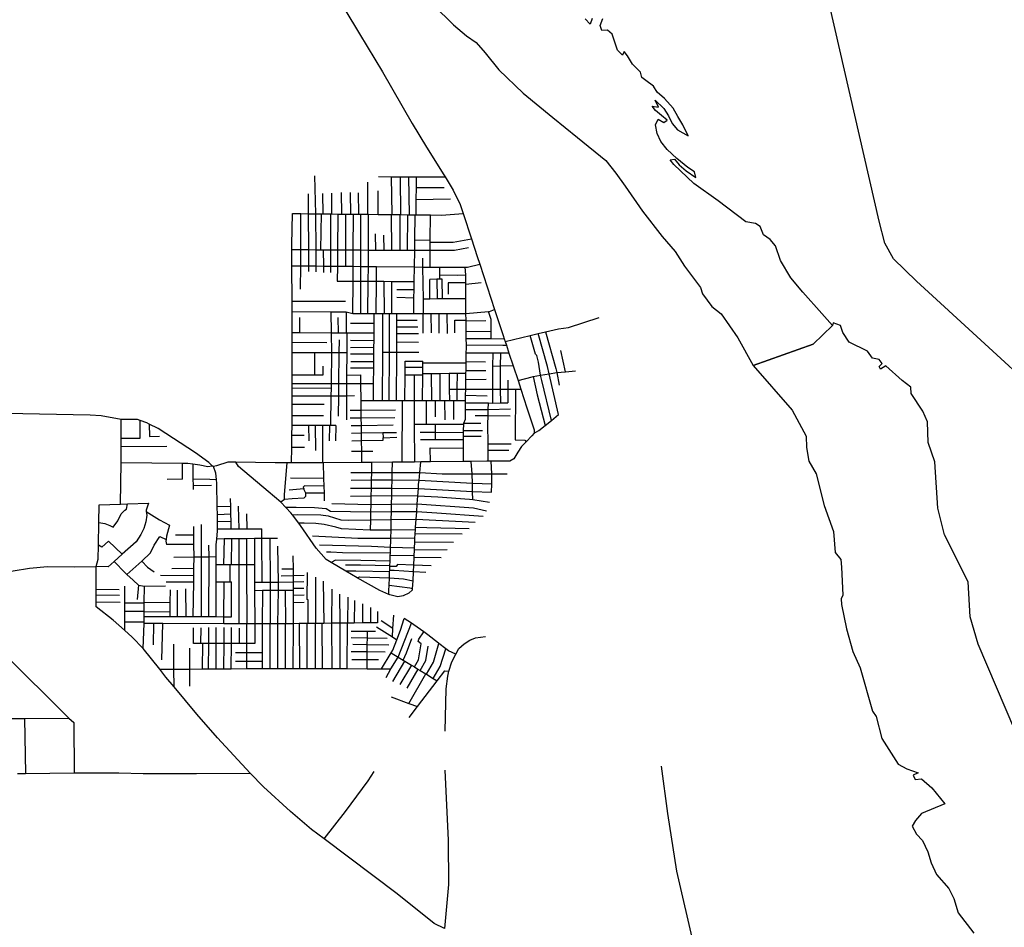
# Model space of a CAD drawing. Header units: millimetres. Extents: x 664923 to 767831, y 3118803 to 3207600.
# Tile 284 of 422: x 727552 to 730425, y 3154375 to 3157025. Entities that reach past the tile are written whole.
import ezdxf

# ---------------------------------------------------------------- set-up
doc = ezdxf.new("R2010")
doc.units = ezdxf.units.MM
for name, color, linetype in [('roads_2', 2, 'Continuous'), ('roads_3', 3, 'Continuous'), ('water', 7, 'Continuous')]:
    doc.layers.add(name, color=color, linetype=linetype)

msp = doc.modelspace()

# ---------------------------------------------------------------- linework, layer by layer
at = {"layer": 'roads_2'}
for points in [[(731271.72, 3155249.91), (730168.44, 3156261.11), (730102, 3156326.71), (730075.89, 3156372.19), (730059.92, 3156436.69), (729685.67, 3158069.85)], [(728500.57, 3157054.46), (728543.65, 3156983.82), (728610.29, 3156872.78), (728697.3, 3156721.68), (728739.1, 3156652.49), (728789.12, 3156572.13), (728793.14, 3156565.63), (728816.97, 3156526.98), (728836.74, 3156485.45), (728845.66, 3156458.6), (728870.08, 3156385.12), (728887.11, 3156333.84), (728894.45, 3156311.37), (728937.68, 3156179.11), (728962.62, 3156102.85), (728965.73, 3156093.39), (728968.22, 3156085.83), (728972.04, 3156074.23), (728979.61, 3156051.21), (728991.79, 3156014.22), (729005.95, 3155971.19), (729014.19, 3155946.15), (729032.05, 3155891.88), (729053.32, 3155827.31), (729053.43, 3155818.16), (729046.08, 3155809.56), (729029.77, 3155792.69), (729016.13, 3155778.79), (729005.71, 3155762.45), (728993.44, 3155743.14), (728981.77, 3155736.2), (728927.62, 3155735.99), (728919.25, 3155735.96), (728915.2, 3155735.95), (728869.01, 3155735.4), (728846.46, 3155735.13), (728750.7, 3155734), (728722.76, 3155733.67), (728703.53, 3155733.44), (728667.38, 3155733.03), (728639.63, 3155732.82), (728578.9, 3155732.37), (728550.43, 3155732.15), (728437.49, 3155731.31), (728435.5, 3155731.29), (728389.16, 3155730.95), (728344.82, 3155731.11), (728332.87, 3155731.14), (728297.71, 3155731.26), (728183.05, 3155732.81), (728159.44, 3155733.4)], [(728126.33, 3155721.98), (728117.68, 3155720.8), (728113.23, 3155722.15), (728103.55, 3155732.23), (728064.65, 3155760.61), (727955.83, 3155831.03), (727929.95, 3155844.27), (727923.05, 3155847.79), (727903.5, 3155855.04), (727895.67, 3155857.95), (727847.6, 3155857.8), (727789.9, 3155868.68), (727757.63, 3155870.57), (727511.43, 3155875.64)], [(728159.44, 3155733.4), (728126.33, 3155721.98)], [(726737.79, 3154826.93), (726771.41, 3154880.1), (726811.28, 3154945.17), (726928.24, 3155108.04), (726978.4, 3155180.88), (727008.99, 3155231.25), (727029.54, 3155248.75), (727068.57, 3155267.04), (727108.21, 3155282.17), (727223.86, 3155326.32), (727290.44, 3155349.98), (727325.65, 3155360.18), (727416.34, 3155386.46), (727423.17, 3155388.44), (727471.09, 3155402.32), (727477.01, 3155403.66), (727533.27, 3155416.3), (727580.34, 3155423.92), (727632.69, 3155428.18), (727712.12, 3155427.77), (727775, 3155428.13)], [(728791.13, 3154372.12), (728761.7, 3154386.05), (728653.39, 3154472.47), (728440.72, 3154633.12), (728403.62, 3154661.15), (728342.01, 3154713.21), (728262.92, 3154785.49), (728224.3, 3154824.78), (728129.6, 3154927.93), (728068.83, 3154997.28), (728002.47, 3155076.79), (727978.57, 3155105.43), (727960.47, 3155128.4), (727912.31, 3155189.55), (727879.98, 3155222.29), (727857.64, 3155242.35), (727824.71, 3155271.88), (727774.78, 3155310.73), (727774.81, 3155324.11), (727774.84, 3155345.1), (727774.88, 3155361.26), (727775, 3155428.13)], [(727502.58, 3155177.58), (727695.03, 3154986.14), (727709.94, 3154972.81), (727711.25, 3154826.1)], [(727545.2, 3154823.92), (727568.47, 3154824.22), (727711.25, 3154826.1), (727748.16, 3154826.59), (727841.51, 3154826.01), (727912.04, 3154824.35), (728068.07, 3154824.57), (728224.3, 3154824.78)], [(728792.84, 3154834.36), (728802.15, 3154629.75), (728803.6, 3154500.32), (728791.13, 3154372.12)]]:
    msp.add_lwpolyline(points, dxfattribs=at)
at = {"layer": 'roads_3'}
for points in [[(728417.14, 3156288.45), (728417.02, 3156305.99), (728416.72, 3156353.45), (728416.06, 3156458.22), (728413.1, 3156568.66)], [(728599.27, 3156567.08), (728636.8, 3156565.8), (728662.52, 3156565.76), (728686.84, 3156565.74), (728708.5, 3156565.72), (728793.14, 3156565.63)], [(728638.32, 3156456.09), (728636.8, 3156565.8)], [(728662.52, 3156565.76), (728663.44, 3156455.83)], [(728686.84, 3156565.74), (728688.35, 3156455.52)], [(728708.5, 3156565.72), (728708.41, 3156534.85), (728708.3, 3156500.16), (728708.17, 3156455.29)], [(728567.05, 3156550.4), (728567.04, 3156456.78)], [(728393.65, 3156516.26), (728393.75, 3156458.44), (728394.28, 3156353.65), (728394.53, 3156306.21), (728394.61, 3156289.62)], [(728437.13, 3156458.02), (728436.38, 3156517.7)], [(728461.31, 3156517.98), (728461.86, 3156457.78)], [(728491.78, 3156457.5), (728490.86, 3156520.2)], [(728518.15, 3156457.24), (728517.67, 3156520.16)], [(728541.08, 3156457.02), (728540.76, 3156519.46)], [(728597.76, 3156456.48), (728598.04, 3156525.19)], [(728708.41, 3156534.85), (728790.16, 3156534.63)], [(728708.3, 3156500.16), (728808.63, 3156501.72)], [(728344.82, 3155731.11), (728345.62, 3155776.25), (728346.24, 3155811.68), (728346.75, 3155840.53), (728347.12, 3155861.65), (728347.1, 3155869.41), (728347.01, 3155902.82), (728346.94, 3155926.49), (728346.89, 3155948.2), (728346.85, 3155962.46), (728346.78, 3155986.7), (728346.66, 3156034.81), (728346.68, 3156052.56), (728346.72, 3156083.8), (728346.75, 3156111.46), (728346.85, 3156173.22), (728346.88, 3156202.2), (728346.43, 3156306.68), (728346.24, 3156354.07), (728346.18, 3156367.85), (728347.7, 3156458.87)], [(728347.7, 3156458.87), (728372.26, 3156458.64), (728393.75, 3156458.44), (728416.06, 3156458.22), (728432.84, 3156458.06), (728437.13, 3156458.02), (728458.43, 3156457.81), (728461.86, 3156457.78), (728480.72, 3156457.6), (728491.78, 3156457.5), (728503.67, 3156457.38), (728518.15, 3156457.24), (728526.12, 3156457.17), (728541.08, 3156457.02), (728547.83, 3156456.96), (728567.04, 3156456.78), (728569.28, 3156456.75), (728597.76, 3156456.48), (728635.89, 3156456.11), (728638.32, 3156456.09), (728653.2, 3156455.95), (728660.82, 3156455.85), (728663.44, 3156455.83), (728683.56, 3156455.59), (728688.35, 3156455.52), (728705.92, 3156455.31), (728708.17, 3156455.29), (728750.76, 3156454.78), (728783.15, 3156454.4), (728845.66, 3156458.6)], [(728371.7, 3156237.96), (728371.87, 3156306.43), (728371.99, 3156353.84), (728372.26, 3156458.64)], [(728431.04, 3156353.33), (728432.84, 3156458.06)], [(728458.43, 3156457.81), (728458.61, 3156353.09), (728458.69, 3156305.58), (728458.73, 3156286.44)], [(728480.72, 3156457.6), (728479.52, 3156352.91), (728478.97, 3156305.39), (728478.47, 3156261.22)], [(728503.16, 3156305.15), (728503.32, 3156352.71), (728503.67, 3156457.38)], [(728524.29, 3156167.42), (728524.89, 3156261.16), (728525.16, 3156304.95), (728525.46, 3156352.52), (728526.12, 3156457.17)], [(728547.59, 3156167.43), (728547.7, 3156261.13), (728547.77, 3156304.69), (728547.83, 3156352.51), (728547.83, 3156456.96)], [(728567.46, 3156167.43), (728569.1, 3156261.1), (728569.86, 3156304.44), (728569.67, 3156352.5), (728569.28, 3156456.75)], [(728635.89, 3156456.11), (728637.09, 3156352.49)], [(728660.82, 3156455.85), (728661.19, 3156352.47)], [(728683.56, 3156455.59), (728682.28, 3156352.47)], [(728701.79, 3156167.46), (728702.48, 3156211.82), (728702.88, 3156236.83), (728703.25, 3156260.94), (728703.91, 3156302.94), (728704.68, 3156352.46), (728705.04, 3156382.62), (728705.92, 3156455.31)], [(728749.28, 3156302.7), (728749.76, 3156352.44), (728749.98, 3156375.03), (728750.05, 3156381.31), (728750.76, 3156454.78)], [(728591.09, 3156352.5), (728589.75, 3156400.14)], [(728613.35, 3156395.95), (728614.2, 3156352.48)], [(728705.04, 3156382.62), (728750.05, 3156381.31)], [(728749.98, 3156375.03), (728817.15, 3156375.34), (728870.08, 3156385.12)], [(728346.24, 3156354.07), (728371.99, 3156353.84), (728394.28, 3156353.65), (728416.72, 3156353.45), (728431.04, 3156353.33), (728438.38, 3156353.26), (728458.61, 3156353.09), (728479.52, 3156352.91), (728503.32, 3156352.71), (728525.46, 3156352.52), (728547.83, 3156352.51), (728569.67, 3156352.5), (728591.09, 3156352.5), (728614.2, 3156352.48), (728637.09, 3156352.49), (728661.19, 3156352.47), (728682.28, 3156352.47), (728704.68, 3156352.46), (728749.76, 3156352.44), (728821.04, 3156352.42), (728861.65, 3156359.47)], [(728439.65, 3156287.27), (728439.29, 3156305.77), (728438.38, 3156353.26)], [(728346.43, 3156306.68), (728371.87, 3156306.43), (728394.53, 3156306.21), (728417.02, 3156305.99), (728439.29, 3156305.77), (728458.69, 3156305.58), (728478.97, 3156305.39), (728503.16, 3156305.15), (728525.16, 3156304.95), (728547.77, 3156304.69), (728569.86, 3156304.44), (728592.96, 3156304.18), (728703.91, 3156302.94), (728727.78, 3156302.82), (728749.28, 3156302.7), (728777.42, 3156302.57), (728851.42, 3156302.19)], [(728727.44, 3156329.02), (728727.78, 3156302.82), (728728.87, 3156209.27), (728729.35, 3156167.48)], [(728851.42, 3156302.19), (728858.91, 3156302.15), (728894.45, 3156311.37)], [(728591.82, 3156167.44), (728592.6, 3156261.08), (728592.96, 3156304.18)], [(728777.7, 3156267.06), (728777.6, 3156279.58), (728777.42, 3156302.57)], [(728777.6, 3156279.58), (728828.96, 3156278.98), (728853.74, 3156279.88)], [(728846.46, 3155735.13), (728846.84, 3155774.37), (728847.09, 3155798.61), (728847.19, 3155808.52), (728847.29, 3155820.17), (728847.35, 3155825.28), (728847.54, 3155844.28), (728847.56, 3155847.41), (728852.76, 3155858.87), (728852.81, 3155885.61), (728852.85, 3155906.18), (728852.87, 3155913.46), (728853.12, 3155928.92), (728853.39, 3155946.04), (728853.83, 3155974.53), (728854.12, 3155992.84), (728854.25, 3156000.89), (728854.6, 3156023.29), (728854.66, 3156027.07), (728855.04, 3156051.7), (728855.28, 3156066.71), (728855.24, 3156076.12), (728855.15, 3156094.24), (728855.06, 3156114.04), (728854.92, 3156144.61), (728854.91, 3156147.84), (728854.21, 3156167.5), (728854.19, 3156210.09), (728854.16, 3156252.45), (728854.17, 3156256.88), (728854.15, 3156275.84), (728853.74, 3156279.88), (728851.42, 3156302.19)], [(728478.47, 3156261.22), (728524.89, 3156261.16), (728547.7, 3156261.13), (728569.1, 3156261.1), (728592.6, 3156261.08), (728614.11, 3156261.04), (728637.62, 3156261.02), (728703.25, 3156260.94)], [(728614.11, 3156261.04), (728615.08, 3156167.45)], [(728638.19, 3156167.46), (728637.62, 3156261.02)], [(728785.06, 3156267.1), (728777.7, 3156267.06), (728769.4, 3156267), (728748.32, 3156266.85)], [(728748.43, 3156209.4), (728748.32, 3156266.85)], [(728769.4, 3156267), (728769.89, 3156209.54)], [(728785.45, 3156209.64), (728785.06, 3156267.1)], [(728854.17, 3156256.88), (728802.64, 3156256.49), (728802.67, 3156224.02)], [(728854.16, 3156252.45), (728898.49, 3156257.75)], [(728652.44, 3156237.44), (728702.88, 3156236.83)], [(728502.72, 3156202.41), (728346.88, 3156202.2)], [(728702.48, 3156211.82), (728652.3, 3156213.43)], [(728854.19, 3156210.09), (728785.45, 3156209.64), (728769.89, 3156209.54), (728748.43, 3156209.4), (728728.87, 3156209.27)], [(728346.85, 3156173.22), (728460.2, 3156172.23), (728504.28, 3156171.85), (728524.29, 3156167.42), (728547.59, 3156167.43), (728567.46, 3156167.43), (728586.46, 3156167.44), (728591.82, 3156167.44), (728610.9, 3156167.45), (728615.08, 3156167.45), (728631.21, 3156167.45), (728638.19, 3156167.46), (728652.88, 3156167.45), (728701.79, 3156167.46), (728729.35, 3156167.48), (728751.64, 3156167.48), (728774.6, 3156167.49), (728798.4, 3156167.49), (728854.21, 3156167.5), (728920.12, 3156173.06), (728922.4, 3156173.25), (728937.68, 3156179.11)], [(728460.2, 3156172.23), (728460.99, 3156111.06), (728461.73, 3156052.6), (728460.49, 3155962.64), (728460.32, 3155949.08), (728460, 3155926.89), (728458.81, 3155839.81)], [(728504.28, 3156171.85), (728504.71, 3156110.91)], [(728584.8, 3155912.88), (728584.43, 3155963.06), (728585, 3156007.68), (728585.24, 3156026.58), (728585.52, 3156048.13), (728585.77, 3156068.38), (728586.02, 3156087.41), (728586.32, 3156110.72), (728586.38, 3156137.61), (728586.46, 3156167.44)], [(728610.9, 3156167.45), (728610.18, 3156053.44), (728609.28, 3155912.85)], [(728630.36, 3155912.84), (728630.82, 3156053.49), (728631.21, 3156167.45)], [(728651.08, 3155912.83), (728652.06, 3156053.55), (728652.28, 3156084.33), (728652.45, 3156108.28), (728652.6, 3156128.12), (728652.73, 3156147.44), (728652.88, 3156167.45)], [(728729.1, 3156109.62), (728729.35, 3156167.48)], [(728751.64, 3156167.48), (728752.48, 3156110.34)], [(728774.6, 3156167.49), (728775.33, 3156109.7)], [(728798.4, 3156167.49), (728798.87, 3156108.25)], [(728927.73, 3156093.68), (728927.55, 3156114.47), (728927.25, 3156149.49), (728920.12, 3156173.06)], [(728369.7, 3156111.38), (728369.81, 3156155.5)], [(728482.41, 3156110.98), (728480.88, 3156154.99)], [(728586.38, 3156137.61), (728517.2, 3156137.61)], [(728652.73, 3156147.44), (728712.09, 3156147.24)], [(728821.66, 3156111.15), (728821.89, 3156148.04), (728854.91, 3156147.84)], [(728912.24, 3156145.73), (728854.92, 3156144.61)], [(728968.22, 3156085.83), (729041.04, 3156102.89), (729064.73, 3156108.45), (729086.06, 3156113.49), (729124.47, 3156122.56), (729153.61, 3156126.02), (729242.96, 3156155.85)], [(728346.75, 3156111.46), (728369.7, 3156111.38), (728460.99, 3156111.06), (728482.41, 3156110.98), (728504.71, 3156110.91), (728506.64, 3156110.9), (728586.32, 3156110.72)], [(728506.64, 3156110.9), (728506.32, 3156052.63), (728506.01, 3155987.1), (728505.93, 3155962.68), (728505.82, 3155927.05), (728505.59, 3155856.71)], [(728652.45, 3156108.28), (728715.58, 3156108.4)], [(728652.6, 3156128.12), (728713.42, 3156128.22)], [(728927.55, 3156114.47), (728855.06, 3156114.04)], [(729053.43, 3155818.16), (729066.97, 3155825.78), (729084.74, 3155840.17), (729103.27, 3155855.18), (729123.77, 3155871.78), (729096.84, 3155990.98), (729092.05, 3156012.12), (729064.73, 3156108.45)], [(729086.06, 3156113.49), (729116.48, 3156006.97), (729118.95, 3155994.54), (729126.13, 3155958.29)], [(728346.72, 3156083.8), (728447.82, 3156082.76)], [(728482.16, 3155867.8), (728482.93, 3155926.97), (728483.39, 3155962.66), (728484.55, 3156052.61), (728484.98, 3156090.66)], [(728586.02, 3156087.41), (728517.6, 3156088.05)], [(728652.28, 3156084.33), (728715.65, 3156083.91)], [(728855.15, 3156094.24), (728927.73, 3156093.68), (728965.73, 3156093.39)], [(729103.27, 3155855.18), (729075.83, 3155971.42), (729072, 3155986.68), (729065.69, 3156025.29), (729061.06, 3156044.24), (729056.93, 3156048.2), (729041.04, 3156102.89)], [(728506.32, 3156052.63), (728484.55, 3156052.61), (728461.73, 3156052.6), (728412.26, 3156052.58), (728346.68, 3156052.56)], [(728412.26, 3156052.58), (728412.35, 3155987.02)], [(728585.52, 3156048.13), (728517, 3156048.29)], [(728517.6, 3156068.17), (728585.77, 3156068.38)], [(728717.02, 3156053.71), (728652.06, 3156053.55), (728630.82, 3156053.49), (728610.18, 3156053.44)], [(728979.61, 3156051.21), (728954.5, 3156051.31), (728932.05, 3156051.41), (728855.04, 3156051.7)], [(728855.24, 3156076.12), (728961.79, 3156074.55), (728972.04, 3156074.23)], [(728932.05, 3156051.41), (728931.99, 3156012.38), (728931.89, 3155946.08), (728931.82, 3155905.8)], [(728954.5, 3156051.31), (728954.13, 3156013.06), (728953.47, 3155946.1), (728954.44, 3155906.15)], [(729144.2, 3155997.11), (729130.7, 3156058.87)], [(728517.84, 3156026.55), (728585.24, 3156026.58)], [(728675.99, 3155912.8), (728676.41, 3155987.26), (728676.52, 3156009.4), (728676.63, 3156027.88)], [(728676.63, 3156027.88), (728728.04, 3156028.31)], [(728727.38, 3155912.76), (728727.81, 3155987.3), (728727.84, 3155991.92), (728727.94, 3156009.61), (728728.01, 3156022.92), (728728.04, 3156028.31)], [(728728.01, 3156022.92), (728854.6, 3156023.29)], [(728854.66, 3156027.07), (728911.1, 3156025.65)], [(728436.21, 3156013.27), (728436.15, 3155986.91)], [(728585, 3156007.68), (728517.23, 3156007.06)], [(728727.94, 3156009.61), (728676.52, 3156009.4)], [(728727.84, 3155991.92), (728752.77, 3155992.11), (728779.04, 3155992.3), (728805.16, 3155992.49), (728827.98, 3155992.65), (728854.12, 3155992.84)], [(728752.77, 3155992.11), (728753.15, 3155912.75)], [(728778.86, 3155912.74), (728779.04, 3155992.3)], [(728805.16, 3155992.49), (728805.49, 3155946.24), (728805.75, 3155912.72)], [(728827.98, 3155992.65), (728827.76, 3155946.15), (728827.59, 3155913.07)], [(728854.25, 3156000.89), (728912.56, 3156000.67)], [(728991.79, 3156014.22), (728954.13, 3156013.06), (728931.99, 3156012.38)], [(729005.95, 3155971.19), (729047.38, 3155982.41), (729050.01, 3155982.87), (729072, 3155986.68), (729096.84, 3155990.98), (729118.95, 3155994.54), (729144.2, 3155997.11), (729173.7, 3156000.13)], [(728436.15, 3155986.91), (728412.35, 3155987.02), (728346.78, 3155986.7)], [(728346.85, 3155962.46), (728460.49, 3155962.64), (728483.39, 3155962.66), (728505.93, 3155962.68), (728547.57, 3155962.89), (728584.43, 3155963.06)], [(728506.01, 3155987.1), (728547.26, 3155987.64)], [(728550.43, 3155732.15), (728550.03, 3155764.99), (728549.65, 3155796.08), (728549.36, 3155818.56), (728549.08, 3155840.62), (728548.81, 3155862.88), (728548.53, 3155884.97), (728548.19, 3155912.91), (728547.57, 3155962.89), (728547.26, 3155987.64)], [(728727.81, 3155987.3), (728703.15, 3155987.28), (728676.41, 3155987.26)], [(728703.15, 3155987.28), (728702.53, 3155912.79)], [(728853.83, 3155974.53), (728913.05, 3155975.29)], [(728976.35, 3155972.86), (728976.69, 3155946.11), (728976.29, 3155906.48)], [(729050.01, 3155982.87), (729062.13, 3155929.97), (729084.74, 3155840.17)], [(728460.32, 3155949.08), (728346.89, 3155948.2)], [(728805.49, 3155946.24), (728827.76, 3155946.15), (728853.39, 3155946.04), (728931.89, 3155946.08), (728953.47, 3155946.1), (728976.69, 3155946.11), (728998.91, 3155946.14), (729014.19, 3155946.15)], [(728998.91, 3155946.14), (728997.36, 3155797.99), (729026.18, 3155797.58), (729029.77, 3155792.69)], [(728346.94, 3155926.49), (728460, 3155926.89), (728482.93, 3155926.97), (728505.82, 3155927.05), (728528.98, 3155927.25)], [(728548.19, 3155912.91), (728584.8, 3155912.88), (728609.28, 3155912.85), (728630.36, 3155912.84), (728651.08, 3155912.83), (728667.55, 3155912.81), (728675.99, 3155912.8), (728702.53, 3155912.79), (728727.38, 3155912.76), (728737.68, 3155912.76), (728753.15, 3155912.75), (728764.97, 3155912.75), (728778.86, 3155912.74), (728792.61, 3155912.73), (728805.75, 3155912.72), (728818.7, 3155912.93), (728827.59, 3155913.07), (728852.87, 3155913.46)], [(728667.55, 3155912.81), (728667.38, 3155733.03)], [(728702.53, 3155912.79), (728702.92, 3155843.93), (728703.53, 3155733.44)], [(728737.68, 3155912.76), (728738.23, 3155844.02)], [(728764.89, 3155865.53), (728764.97, 3155912.75)], [(728793.1, 3155856.84), (728792.61, 3155912.73)], [(728819.2, 3155857.35), (728818.7, 3155912.93)], [(728852.85, 3155906.18), (728919.45, 3155905.86), (728931.82, 3155905.8), (728954.44, 3155906.15), (728976.29, 3155906.48)], [(728853.12, 3155928.92), (728915.54, 3155927.04)], [(728919.25, 3155735.96), (728918.97, 3155768.37), (728918.82, 3155786.64), (728918.34, 3155843.2), (728918.79, 3155869.17), (728919.09, 3155885.96), (728919.45, 3155905.86)], [(728347.01, 3155902.82), (728440.11, 3155902.32)], [(728516.45, 3155884.67), (728548.53, 3155884.97), (728648.92, 3155885.91)], [(728983.81, 3155887.39), (728919.09, 3155885.96), (728852.81, 3155885.61)], [(727846.57, 3155610.5), (727847.62, 3155732.45), (727847.76, 3155749.7), (727847.73, 3155778.76), (727847.69, 3155803.57), (727847.6, 3155857.8)], [(727847.69, 3155803.57), (727903.59, 3155803.51), (727903.5, 3155855.04)], [(728347.1, 3155869.41), (728438.62, 3155869.45)], [(728515.92, 3155862.73), (728548.81, 3155862.88), (728647.04, 3155863.35)], [(728847.56, 3155847.41), (728897.37, 3155847.41)], [(728881.08, 3155869.22), (728918.79, 3155869.17), (728982.63, 3155868.51)], [(727929.95, 3155844.27), (727930.39, 3155807.88), (727959.58, 3155808.83)], [(728474.58, 3155839.72), (728458.81, 3155839.81), (728456.61, 3155839.83), (728435.15, 3155839.97), (728414.34, 3155840.1), (728394.51, 3155840.23), (728346.75, 3155840.53)], [(728394.51, 3155840.23), (728395.39, 3155794.92)], [(728414.34, 3155840.1), (728414.68, 3155767.01)], [(728435.15, 3155839.97), (728435.5, 3155731.29)], [(728455.53, 3155794.94), (728456.61, 3155839.83)], [(728474.58, 3155839.72), (728473.72, 3155794.9)], [(728519.06, 3155840.28), (728549.08, 3155840.62), (728641.85, 3155841.71)], [(728520.27, 3155818.17), (728549.36, 3155818.56), (728611.72, 3155819.42), (728651.17, 3155819.96)], [(728611.72, 3155819.42), (728612.4, 3155804.39), (728652.8, 3155805.74)], [(728702.92, 3155843.93), (728738.23, 3155844.02), (728765.41, 3155844.08), (728847.54, 3155844.28)], [(728720.59, 3155820.39), (728765.56, 3155820.31), (728847.29, 3155820.17)], [(728765.7, 3155798.14), (728765.56, 3155820.31), (728765.41, 3155844.08)], [(728847.35, 3155825.28), (728902.81, 3155825.97)], [(728346.24, 3155811.68), (728381.9, 3155812.17)], [(728521.1, 3155795.47), (728549.65, 3155796.08), (728612.56, 3155797.42), (728612.4, 3155804.39)], [(728847.09, 3155798.61), (728765.7, 3155798.14), (728721.02, 3155797.88)], [(728847.19, 3155808.52), (728898.9, 3155808.57)], [(727847.73, 3155778.76), (727981.8, 3155780.01)], [(728382.98, 3155776.21), (728345.62, 3155776.25)], [(728519.95, 3155764.87), (728550.03, 3155764.99), (728582.03, 3155765.11)], [(728750.7, 3155734), (728749.52, 3155774.77)], [(728749.52, 3155774.77), (728846.84, 3155774.37)], [(728918.82, 3155786.64), (728985.59, 3155786.4)], [(728918.97, 3155768.37), (728979.36, 3155768.39)], [(727847.62, 3155732.45), (728027.18, 3155730.13), (728042.25, 3155729.95), (728057.45, 3155727.92), (728077.9, 3155725.2), (728100.69, 3155720.74), (728113.23, 3155722.15)], [(728698.31, 3155360.5), (728687.28, 3155350.76), (728670.76, 3155342.55), (728655.75, 3155340.23), (728632.03, 3155345.93), (728628.99, 3155347.23), (728603.17, 3155358.26), (728536.9, 3155395.76), (728503.23, 3155414.81), (728460.56, 3155439.99), (728446.1, 3155448.52), (728416.64, 3155481.81), (728370.85, 3155548.47), (728366.27, 3155554.55), (728347.64, 3155579.28), (728342.86, 3155585.63), (728328.89, 3155600.47), (728314.23, 3155616.05), (728276.86, 3155647.65), (728190.74, 3155720.25), (728183.05, 3155732.81)], [(728578.9, 3155732.37), (728578.26, 3155703.04), (728577.77, 3155680.11), (728577.27, 3155657.02), (728576.76, 3155633.36), (728576.25, 3155609.79), (728575.76, 3155587.31), (728575.27, 3155564.66), (728574.37, 3155534.33)], [(728628.99, 3155347.23), (728629.42, 3155358.46), (728629.99, 3155373.8), (728630.79, 3155395.14), (728631.45, 3155412.69), (728631.61, 3155417.25), (728632.05, 3155428.68), (728632.12, 3155430.71), (728632.63, 3155444.4), (728633.26, 3155460.95), (728633.48, 3155467.01), (728634.13, 3155484.48), (728634.81, 3155502.51), (728635, 3155511.06), (728635.48, 3155534.76), (728636.13, 3155565.4), (728636.6, 3155587.83), (728637.06, 3155610.05), (728637.57, 3155634.36), (728638.05, 3155657.1), (728638.53, 3155680.2), (728639.01, 3155703), (728639.63, 3155732.82)], [(728698.31, 3155360.5), (728698.52, 3155364.53), (728699.71, 3155386.77), (728700.85, 3155413.1), (728701.7, 3155432.74), (728702.65, 3155454.53), (728702.87, 3155459.7), (728703.59, 3155476.18), (728703.9, 3155483.4), (728704.61, 3155499.66), (728705.15, 3155512.19), (728705.56, 3155521.59), (728705.78, 3155524.79), (728706.53, 3155535.25), (728707.07, 3155542.74), (728708.75, 3155566.3), (728710.3, 3155588.05), (728711.95, 3155611.32), (728713.59, 3155634.27), (728715.15, 3155656.21), (728716.09, 3155669.27), (728717.19, 3155679.88), (728719.58, 3155702.95), (728722.76, 3155733.67)], [(728874.23, 3155622.91), (728873.47, 3155647.26), (728872.73, 3155670.89), (728871.86, 3155698.98), (728869.01, 3155735.4)], [(728928.4, 3155645.81), (728929.12, 3155669.33), (728929.73, 3155699.1), (728927.62, 3155735.99)], [(728027.14, 3155683.34), (728027.18, 3155730.13)], [(728057.45, 3155727.92), (728057.61, 3155683.96), (728057.68, 3155664.71), (728057.72, 3155653.55)], [(728125.57, 3155282.06), (728125.38, 3155383.33), (728125.29, 3155433.32), (728125.24, 3155457.84), (728125.18, 3155491.71), (728127, 3155508.68), (728129.6, 3155532.78), (728129.5, 3155538.08), (728129.07, 3155560.2), (728128.69, 3155579.63), (728128.25, 3155602.33), (728126.93, 3155670.5), (728125.99, 3155682.91), (728124.58, 3155701.43), (728117.68, 3155720.8)], [(728325.08, 3155624.35), (728324.8, 3155638.77), (728332.87, 3155731.14)], [(728437.49, 3155731.31), (728438.82, 3155686.74), (728439.54, 3155663.08), (728440.11, 3155643.5), (728440.81, 3155620.49)], [(728518.61, 3155702.48), (728578.26, 3155703.04), (728639.01, 3155703), (728719.58, 3155702.95), (728784.23, 3155698.8), (728871.86, 3155698.98), (728929.73, 3155699.1), (728974.58, 3155699.17)], [(728027.14, 3155683.34), (727982.29, 3155682.87)], [(728057.61, 3155683.96), (728106.84, 3155683.55), (728125.99, 3155682.91)], [(728342.18, 3155687.59), (728438.82, 3155686.74)], [(728929.12, 3155669.33), (728872.73, 3155670.89), (728717.19, 3155679.88), (728638.53, 3155680.2), (728577.77, 3155680.11), (728518.68, 3155679.19)], [(728057.68, 3155664.71), (728111.25, 3155665.55)], [(728439.54, 3155663.08), (728382.84, 3155664.16), (728379.23, 3155660), (728380.57, 3155655.42), (728381.28, 3155652.97), (728385.56, 3155643.94), (728385.64, 3155632.65), (728381.35, 3155628.35), (728346.93, 3155626.18), (728325.08, 3155624.35), (728314.23, 3155616.05)], [(728380.57, 3155655.42), (728338.23, 3155651.32)], [(728517.01, 3155656.93), (728577.27, 3155657.02), (728638.05, 3155657.1), (728715.15, 3155656.21), (728873.47, 3155647.26), (728928.4, 3155645.81)], [(728169.45, 3155538.2), (728168.86, 3155560.58), (728168.32, 3155581.36), (728167.76, 3155603.28), (728167.14, 3155626.94)], [(728385.56, 3155643.94), (728440.11, 3155643.5)], [(728923, 3155614.92), (728874.23, 3155622.91), (728864.21, 3155624.55), (728771.63, 3155631.02), (728713.59, 3155634.27), (728637.57, 3155634.36), (728576.76, 3155633.36), (728517.26, 3155633.19)], [(727927.99, 3155613.01), (727920.64, 3155593.04), (727921.2, 3155589.34), (727922.87, 3155578.27), (727920.52, 3155559.37), (727913.76, 3155539.42), (727905.01, 3155521.74), (727891.69, 3155500.32), (727851.26, 3155464.21), (727827.53, 3155443.03), (727809.75, 3155427.15), (727775, 3155428.13)], [(727775, 3155428.13), (727781.01, 3155450.28), (727781.82, 3155491.27), (727783.11, 3155556.51), (727784.14, 3155608.13), (727846.57, 3155610.5)], [(727783.11, 3155556.51), (727800.14, 3155553.76), (727814.74, 3155548.65), (727824.91, 3155543.09), (727838.27, 3155562.2), (727848.13, 3155582.21), (727859.14, 3155593.01), (727863.91, 3155596.18), (727866.91, 3155611.12)], [(727846.57, 3155610.5), (727866.91, 3155611.12), (727927.99, 3155613.01)], [(727921.2, 3155589.34), (727960.27, 3155564.57), (727989, 3155549.15), (727980.35, 3155516.66), (727979.11, 3155507.11), (727978.5, 3155502.38), (727980.4, 3155492.56)], [(728167.76, 3155603.28), (728128.25, 3155602.33)], [(728192.84, 3155538.28), (728190.21, 3155604.87)], [(728904.61, 3155574.81), (728769.16, 3155584.69), (728710.3, 3155588.05), (728636.6, 3155587.83), (728575.76, 3155587.31), (728458.76, 3155589.26), (728446.44, 3155596.51), (728412.19, 3155599.79), (728359.11, 3155600.38), (728328.89, 3155600.47)], [(728462.62, 3155612.48), (728576.25, 3155609.79), (728637.06, 3155610.05), (728711.95, 3155611.32), (728876.29, 3155599.99), (728914.21, 3155591.07)], [(728168.32, 3155581.36), (728128.69, 3155579.63)], [(728129.07, 3155560.2), (728168.86, 3155560.58)], [(728213.87, 3155581.86), (728214.72, 3155538.34)], [(728347.64, 3155579.28), (728363.25, 3155580.63), (728430.18, 3155579.81), (728452.3, 3155576.6), (728488.69, 3155564.98), (728510.56, 3155563.87), (728575.27, 3155564.66), (728636.13, 3155565.4), (728708.75, 3155566.3), (728881.07, 3155558)], [(728059.07, 3155545.28), (728059.28, 3155519.69), (728059.51, 3155492.57), (728059.82, 3155456.37), (728059.36, 3155422.45), (728059.06, 3155401.43), (728058.8, 3155382.6), (728057.4, 3155282.32)], [(728081.19, 3155551.29), (728081.87, 3155456.43), (728081.19, 3155282.23)], [(728129.5, 3155538.08), (728169.45, 3155538.2), (728192.84, 3155538.28), (728214.72, 3155538.34), (728258.42, 3155538.48)], [(728259.35, 3155381.58), (728258.59, 3155510.07), (728258.42, 3155538.48)], [(728706.53, 3155535.25), (728635.48, 3155534.76), (728574.37, 3155534.33), (728491.14, 3155538.09), (728474.02, 3155543.15), (728440.22, 3155550.76), (728416.37, 3155553.77), (728381.73, 3155555.01), (728366.27, 3155554.55)], [(728863.66, 3155538.04), (728740.01, 3155541.2), (728707.07, 3155542.74)], [(727851.26, 3155464.21), (727811.38, 3155502.61), (727791.21, 3155485.29), (727781.82, 3155491.27)], [(727864.93, 3155405.13), (727907.95, 3155444.5), (727933.9, 3155468.23), (727944.49, 3155490.57), (727960.44, 3155516.08), (727979.11, 3155507.11)], [(728059.28, 3155519.69), (728006.36, 3155520.4)], [(728304.63, 3155510.56), (728281.82, 3155510.31), (728258.59, 3155510.07), (728236.92, 3155509.84), (728213.92, 3155509.6), (728192.26, 3155509.37), (728171.37, 3155509.15), (728148.94, 3155508.92), (728127, 3155508.68)], [(728148.94, 3155508.92), (728146.92, 3155433.33)], [(728170.33, 3155433.34), (728171.37, 3155509.15)], [(728192.62, 3155261.17), (728192.37, 3155433.36), (728192.26, 3155509.37)], [(728213.92, 3155509.6), (728214.19, 3155433.37), (728214.8, 3155261.12)], [(728236.92, 3155509.84), (728237.21, 3155433.37), (728237.41, 3155381.46), (728237.5, 3155357.95), (728237.88, 3155261.09)], [(728281.82, 3155510.31), (728282.5, 3155381.72), (728282.63, 3155358.29), (728283.15, 3155261.05)], [(728406.63, 3155518.17), (728538.67, 3155511.31), (728635, 3155511.06), (728705.15, 3155512.19)], [(728705.78, 3155524.79), (728843.44, 3155523.6)], [(728059.51, 3155492.57), (727980.4, 3155492.56)], [(728103.38, 3155282.15), (728104.49, 3155457.06), (728103.83, 3155490.92)], [(728304.31, 3155487.47), (728305.84, 3155381.85), (728306, 3155370.5), (728305.79, 3155358.46), (728304.06, 3155261.13)], [(728426.3, 3155492.01), (728578.8, 3155487.47), (728634.13, 3155484.48), (728703.9, 3155483.4)], [(728799.28, 3155476.94), (728703.59, 3155476.18)], [(728817.82, 3155498.85), (728704.61, 3155499.66)], [(727907.95, 3155444.5), (727925.04, 3155426.3), (727944.45, 3155412.83)], [(728001.42, 3155456.23), (728059.82, 3155456.37), (728081.87, 3155456.43), (728104.49, 3155457.06), (728125.24, 3155457.84)], [(728350.91, 3155261.61), (728350.74, 3155322.63), (728350.68, 3155343.72), (728350.64, 3155358.91), (728350.62, 3155363.87), (728350.57, 3155382.92), (728350.51, 3155402.6), (728350.46, 3155420.95), (728350.35, 3155460.13)], [(728633.48, 3155467.01), (728494.27, 3155468.12), (728459.41, 3155470.34), (728447.61, 3155470.3)], [(728632.63, 3155444.4), (728547.11, 3155445.68), (728473.22, 3155446.75), (728460.56, 3155439.99)], [(728702.87, 3155459.7), (728633.26, 3155460.95)], [(728781.84, 3155454.03), (728702.65, 3155454.53)], [(727827.53, 3155443.03), (727859.59, 3155410.02), (727864.93, 3155405.13), (727882.84, 3155388.73), (727898.59, 3155374.41), (727916.01, 3155371.34), (727977.35, 3155372.09)], [(728059.36, 3155422.45), (727996.07, 3155422.17)], [(728237.21, 3155433.37), (728214.19, 3155433.37), (728192.37, 3155433.36), (728170.33, 3155433.34), (728164.72, 3155433.34), (728146.92, 3155433.33), (728125.29, 3155433.32)], [(728164.72, 3155433.34), (728164.92, 3155383.63)], [(728350.46, 3155420.95), (728316.61, 3155420.7)], [(728632.12, 3155430.71), (728546.59, 3155432.58), (728502.89, 3155432.31)], [(728737.27, 3155411.39), (728700.85, 3155413.1), (728673.25, 3155414.66), (728644.97, 3155416.8), (728631.61, 3155417.25)], [(728752.89, 3155430.75), (728701.7, 3155432.74), (728654.5, 3155433.92), (728650.74, 3155428.46), (728632.05, 3155428.68)], [(728059.06, 3155401.43), (727962.8, 3155402.48)], [(728315.21, 3155401.36), (728350.51, 3155402.6), (728381.77, 3155402.76)], [(728394.13, 3155262.04), (728393.57, 3155331.03), (728391.03, 3155332.03), (728392.2, 3155411.43)], [(728416.37, 3155262.26), (728416.08, 3155396.89)], [(728631.45, 3155412.69), (728532.46, 3155414.89), (728510.85, 3155415.28), (728503.23, 3155414.81)], [(728536.9, 3155395.76), (728544.82, 3155398.67), (728630.79, 3155395.14), (728671.59, 3155392.15), (728699.71, 3155386.77)], [(727842.26, 3155360.84), (727774.88, 3155361.26)], [(727858.13, 3155370.76), (727857.9, 3155322.27), (727857.78, 3155297.84), (727857.63, 3155266.64), (727857.59, 3155258.77), (727857.64, 3155242.35)], [(727898.59, 3155374.41), (727895.15, 3155332.21)], [(727912.31, 3155189.55), (727914.78, 3155261.94), (727914.83, 3155266.8), (727915.02, 3155282.87), (727915.16, 3155295.71), (727915.18, 3155297.8), (727915.46, 3155322.32), (727916.01, 3155371.34)], [(728058.8, 3155382.6), (727979.06, 3155382.59)], [(727990.91, 3155359.91), (727990.52, 3155323.35), (727990.22, 3155295.46), (727990.08, 3155282.57)], [(728012.34, 3155282.5), (728012.58, 3155359.38)], [(728035.52, 3155363.29), (728036.5, 3155282.4)], [(728125.38, 3155383.33), (728148.37, 3155383.51), (728164.92, 3155383.63), (728170.02, 3155383.67)], [(728147.67, 3155261.3), (728147.78, 3155281.98), (728148.37, 3155383.51)], [(728170.25, 3155281.88), (728170.02, 3155383.67)], [(728380.92, 3155383.64), (728350.57, 3155382.92), (728305.84, 3155381.85), (728282.5, 3155381.72), (728259.35, 3155381.58), (728237.41, 3155381.46)], [(728350.64, 3155358.91), (728326.98, 3155358.67), (728305.79, 3155358.46), (728282.63, 3155358.29), (728260, 3155358.12), (728237.5, 3155357.95)], [(728260, 3155358.12), (728259.84, 3155261.07)], [(728326.98, 3155358.67), (728327.16, 3155261.37)], [(728380.89, 3155364.18), (728350.62, 3155363.87)], [(728437.19, 3155385.37), (728438.99, 3155262.48)], [(728462.65, 3155362.32), (728462.12, 3155262.72), (728462.53, 3155130.65)], [(728629.99, 3155373.8), (728690.43, 3155365.99), (728698.52, 3155364.53)], [(727842.97, 3155344.3), (727774.84, 3155345.1)], [(728381.82, 3155344.33), (728350.68, 3155343.72)], [(728485.13, 3155347.58), (728486.01, 3155262.95), (728485.67, 3155130.55)], [(728509.38, 3155338.68), (728508.52, 3155263.18)], [(728528.9, 3155329.64), (728528.07, 3155263.37)], [(727844.74, 3155322.98), (727774.81, 3155324.11)], [(727857.9, 3155322.27), (727915.46, 3155322.32)], [(727990.52, 3155323.35), (727915.46, 3155322.32)], [(728382.36, 3155323.39), (728350.74, 3155322.63)], [(728552.31, 3155319.11), (728551.84, 3155263.61)], [(728575.14, 3155308.79), (728575.83, 3155263.86)], [(727857.78, 3155297.84), (727915.18, 3155297.8)], [(727915.02, 3155282.87), (727990.08, 3155282.57), (728012.34, 3155282.5), (728036.5, 3155282.4), (728057.4, 3155282.32), (728081.19, 3155282.23), (728103.38, 3155282.15), (728125.57, 3155282.06), (728147.78, 3155281.98), (728170.25, 3155281.88)], [(727990.22, 3155295.46), (727915.16, 3155295.71)], [(728596.07, 3155297.07), (728595.54, 3155264.05)], [(728607.33, 3155130.01), (728635.85, 3155176.15), (728640.68, 3155183.98), (728652.66, 3155214.62), (728662.74, 3155242.9), (728673.49, 3155277.17)], [(728639.45, 3155222.93), (728641, 3155247.88), (728643.42, 3155286.79)], [(728824.92, 3155172.99), (728803.2, 3155182.47), (728795.15, 3155188.46), (728775.14, 3155203.35), (728773.65, 3155204.46), (728742.41, 3155229.45), (728731.24, 3155237.43), (728701.8, 3155258.48), (728695.46, 3155262.67), (728673.49, 3155277.17)], [(727857.63, 3155266.64), (727914.83, 3155266.8)], [(728595.54, 3155264.05), (728575.83, 3155263.86), (728551.84, 3155263.61), (728528.07, 3155263.37), (728508.52, 3155263.18), (728486.01, 3155262.95), (728462.12, 3155262.72), (728438.99, 3155262.48), (728434.77, 3155262.44), (728416.37, 3155262.26), (728413.73, 3155262.23), (728394.13, 3155262.04), (728390.66, 3155262.01), (728367.45, 3155261.77), (728350.91, 3155261.61), (728349.45, 3155261.59), (728327.16, 3155261.37), (728304.06, 3155261.13), (728283.15, 3155261.05), (728259.84, 3155261.07), (728237.88, 3155261.09), (728214.8, 3155261.12), (728192.62, 3155261.17), (728147.67, 3155261.3), (727969.43, 3155261.79), (727942.34, 3155261.87), (727914.78, 3155261.94)], [(727942.34, 3155261.87), (727941.77, 3155199.51)], [(727966.9, 3155156.18), (727969.43, 3155261.79)], [(728058.81, 3155203.77), (728059.28, 3155249.77)], [(728080.28, 3155203.75), (728081.34, 3155249.23)], [(728103.25, 3155250.41), (728102.79, 3155203.75), (728102.06, 3155129.6)], [(728125.64, 3155129.8), (728125.61, 3155203.73), (728125.6, 3155250.27)], [(728148.07, 3155129.98), (728148.28, 3155203.72), (728148.41, 3155250.33)], [(728169.15, 3155130.13), (728169.65, 3155203.7), (728170.3, 3155249.99)], [(728192.76, 3155248.51), (728192.48, 3155203.69)], [(728214.62, 3155130.28), (728214.65, 3155152.45), (728214.69, 3155177.49), (728214.72, 3155203.68), (728214.8, 3155261.12)], [(728237.88, 3155261.09), (728238.32, 3155203.67)], [(728259.84, 3155261.07), (728259.49, 3155177.55), (728259.38, 3155152.04), (728259.29, 3155130.44)], [(728282.38, 3155130.52), (728283.15, 3155261.05)], [(728304.06, 3155261.13), (728304.54, 3155130.6)], [(728327.37, 3155130.67), (728327.16, 3155261.37)], [(728349.45, 3155261.59), (728348.73, 3155130.75)], [(728367.45, 3155261.77), (728368.85, 3155130.82)], [(728390.9, 3155130.89), (728390.66, 3155262.01)], [(728413.73, 3155262.23), (728413.8, 3155130.88)], [(728435.93, 3155130.78), (728434.77, 3155262.44)], [(728507.87, 3155130.45), (728508.52, 3155263.18)], [(728593.12, 3155252.13), (728639.45, 3155222.93), (728652.66, 3155214.62)], [(728641, 3155247.88), (728606.42, 3155269.91)], [(728620.99, 3155104.21), (728634.56, 3155129.89), (728656.06, 3155163.96), (728695.46, 3155262.67)], [(728518.86, 3155221.62), (728566.53, 3155220.73), (728624.31, 3155219.64)], [(728518.9, 3155239.52), (728566.73, 3155239.68), (728589.88, 3155239.75)], [(728565.57, 3155130.2), (728565.86, 3155156.81), (728566.1, 3155179.92), (728566.32, 3155201), (728566.53, 3155220.73), (728566.73, 3155239.68)], [(728670.54, 3155155.22), (728680.31, 3155176.75), (728696.32, 3155218.63)], [(728703.56, 3155135.31), (728715.33, 3155156.46), (728722.93, 3155203.18), (728714.68, 3155209.75), (728716.69, 3155215.94), (728731.24, 3155237.43)], [(728793.26, 3154948.24), (728796.33, 3155071.58), (728801.09, 3155108.14), (728803.81, 3155122.61), (728812.59, 3155149.72), (728824.92, 3155172.99), (728833.43, 3155189.04), (728848.48, 3155202.94), (728864.96, 3155213.61), (728882.34, 3155219.93), (728910.98, 3155224.57)], [(728002.47, 3155076.79), (728002.19, 3155128.76), (728001.8, 3155201.9)], [(728048.48, 3155078.88), (728048.28, 3155129.14), (728048.05, 3155190.48)], [(728238.32, 3155203.67), (728214.72, 3155203.68), (728192.48, 3155203.69), (728169.65, 3155203.7), (728148.28, 3155203.72), (728125.61, 3155203.73), (728102.79, 3155203.75), (728086.46, 3155203.75), (728080.28, 3155203.75), (728058.81, 3155203.77)], [(728085.79, 3155129.46), (728086.46, 3155203.75)], [(728524.28, 3155201.72), (728566.32, 3155201), (728629.34, 3155199.91)], [(728720.25, 3155125.25), (728737.03, 3155154.38), (728743.39, 3155195.87)], [(728738.78, 3155114.06), (728759.18, 3155149.42), (728775.14, 3155203.35)], [(728758.81, 3155101.98), (728778.97, 3155136.34), (728795.15, 3155188.46)], [(728181.76, 3155177.67), (728214.69, 3155177.49), (728259.49, 3155177.55)], [(728519.27, 3155180.65), (728566.1, 3155179.92), (728618.33, 3155179.11)], [(728635.85, 3155176.15), (728656.06, 3155163.96), (728670.54, 3155155.22), (728676.07, 3155151.88), (728695.57, 3155140.13), (728703.56, 3155135.31), (728714.08, 3155128.96), (728720.25, 3155125.25), (728736.89, 3155115.21), (728738.78, 3155114.06), (728758.81, 3155101.98), (728770.06, 3155095.2)], [(727960.47, 3155128.4), (728002.19, 3155128.76), (728048.28, 3155129.14), (728085.79, 3155129.46), (728102.06, 3155129.6), (728125.64, 3155129.8), (728148.07, 3155129.98), (728160.67, 3155130.1), (728169.15, 3155130.13), (728214.62, 3155130.28), (728259.29, 3155130.44), (728282.38, 3155130.52), (728304.54, 3155130.6), (728327.37, 3155130.67), (728348.73, 3155130.75), (728368.85, 3155130.82), (728390.9, 3155130.89), (728413.8, 3155130.88), (728435.93, 3155130.78), (728462.53, 3155130.65), (728485.67, 3155130.55), (728507.87, 3155130.45), (728565.57, 3155130.2), (728607.33, 3155130.01), (728634.56, 3155129.89)], [(728182.07, 3155152.09), (728214.65, 3155152.45), (728259.38, 3155152.04)], [(728521.28, 3155156.83), (728565.86, 3155156.81), (728598.65, 3155156.8)], [(728640.94, 3155092.67), (728676.07, 3155151.88)], [(728695.57, 3155140.13), (728661.42, 3155083.83)], [(728714.08, 3155128.96), (728681.75, 3155073.06)], [(728687.65, 3155028.34), (728736.89, 3155115.21)], [(728688.82, 3154987.85), (728712.95, 3155019.74), (728770.06, 3155095.2), (728792.03, 3155123.74), (728803.81, 3155122.61)], [(728635.63, 3155047.54), (728687.65, 3155028.34), (728712.95, 3155019.74)], [(727447.26, 3154992.76), (727481.42, 3154992.98), (727508.63, 3154992.65), (727512.82, 3154984.61), (727520.11, 3154984.66), (727543.38, 3154984.86), (727565.8, 3154985.05), (727695.03, 3154986.14)], [(727565.8, 3154985.05), (727568.47, 3154824.22)], [(729423.32, 3154845.39), (729441.86, 3154706.95), (729468.53, 3154538.64), (729518.8, 3154320.52), (729564.27, 3154193.85), (729614.91, 3154072.52), (729661.57, 3153962.38), (729694.92, 3153876.74), (729714.58, 3153835.85), (729734.04, 3153804.72), (729785.73, 3153745.69), (729818.27, 3153704.95)], [(728440.72, 3154633.12), (728502.96, 3154712.89), (728568.33, 3154802.7), (728585.9, 3154830.06)]]:
    msp.add_lwpolyline(points, dxfattribs=at)
at = {"layer": 'water'}
for points in [[(728759.58, 3157067.48), (728817.57, 3157009.44), (728855.8, 3156977.99), (728884.17, 3156958.52), (728910.14, 3156927.7), (728949.59, 3156878.86), (729020.9, 3156810.64), (729107.15, 3156739.21), (729179.16, 3156680.56), (729262.7, 3156613.44), (729291.6, 3156577.01), (729318.64, 3156539.14), (729369.62, 3156466.07), (729426.45, 3156392.36), (729464.68, 3156347.86), (729491.81, 3156305.53), (729529.54, 3156254.87), (729538.52, 3156242.86), (729543.79, 3156224.17), (729571.74, 3156187.74), (729599.07, 3156166.63), (729647.66, 3156096.18), (729692.01, 3156015.51), (729867.29, 3156078.02), (729923.87, 3156132.04), (729892.57, 3156167.1), (729837.1, 3156229.55), (729802.16, 3156271.52), (729771.44, 3156321.39), (729757.47, 3156364.64), (729741.35, 3156383.47), (729721.84, 3156397.01), (729712.62, 3156421.2), (729698.46, 3156429.62), (729670.37, 3156434.29), (729590.42, 3156496.26), (729518.59, 3156546.21), (729460.64, 3156601.65), (729449.54, 3156615.97), (729462.96, 3156617.35), (729476.4, 3156601.08), (729496.87, 3156583.21), (729525.24, 3156563.74), (729521.41, 3156581.07), (729501.91, 3156593.75), (729469.02, 3156620.09), (729441.41, 3156645.66), (729422.58, 3156668.79), (729411.61, 3156692.94), (729407.62, 3156718.1), (729415.17, 3156734.78), (729431.12, 3156724.65), (729441.47, 3156731.81), (729424.59, 3156745.41), (729406.81, 3156759.86), (729396.93, 3156772.72), (729416.24, 3156769.61), (729406.21, 3156790.31), (729431.19, 3156765.56), (729444.73, 3156744.06), (729455.67, 3156721.64), (729471.77, 3156703.69), (729502.74, 3156686.02), (729487.24, 3156717.91), (729472.77, 3156742), (729458.29, 3156766.96), (729433.23, 3156795.18), (729411.89, 3156813.05), (729401.04, 3156831.11), (729378.85, 3156847.21), (729367.32, 3156855.69), (729363.52, 3156871.28), (729340.3, 3156895.2), (729325.84, 3156919.27), (729315.96, 3156932.14), (729310.92, 3156921.6), (729296.64, 3156936.11), (729280.85, 3156982.8), (729266.62, 3156994.71), (729250.9, 3156993.53), (729245.37, 3157008.21), (729253.72, 3157028.4)], [(729222.23, 3157028.65), (729216.42, 3157012), (729202.13, 3157027.39)], [(730455.44, 3154951), (730348.35, 3155201.7), (730324.92, 3155281.32), (730319.06, 3155383.89), (730250.28, 3155521.15), (730230.85, 3155599.07), (730222.34, 3155734.3), (730203.09, 3155790.22), (730200.83, 3155851.25), (730186.88, 3155881.76), (730152.77, 3155933.66), (730152.41, 3155952.25), (730126.41, 3155971.39), (730079.66, 3156014.54), (730063.85, 3156004.14), (730059.96, 3156012.56), (730068.86, 3156020.7), (730059.56, 3156032.73), (730040.26, 3156037.13), (730025.98, 3156057.55), (729972.63, 3156083.06), (729953.92, 3156111.9), (729946.58, 3156132.47), (729925.09, 3156140.01), (729923.87, 3156132.04), (729867.29, 3156078.02), (729692.01, 3156015.51), (729692.01, 3156015.51), (729805.92, 3155885.23), (729846.7, 3155808.73), (729847.34, 3155775.81), (729854.54, 3155735.6), (729875.53, 3155699.37), (729899.24, 3155606.37), (729926.35, 3155530.44), (729931.82, 3155468.95), (729948.23, 3155448.56), (729950.26, 3155426.83), (729953.99, 3155345.12), (729948.87, 3155333.87), (729949.73, 3155317.42), (729964.46, 3155246.56), (729983.37, 3155180.55), (730004.05, 3155133.15), (730040.69, 3155006.43), (730051.16, 3154990.17), (730067.36, 3154926.23), (730115.25, 3154851.76), (730140.08, 3154837.9), (730173.95, 3154825.83), (730159.14, 3154819.16), (730164.71, 3154807.05), (730182.83, 3154808.47), (730213.25, 3154781.99), (730251.53, 3154735.47), (730183.21, 3154707.05), (730165.46, 3154687.05), (730155.65, 3154670.39), (730168.92, 3154646.76), (730185.82, 3154628.5), (730201.95, 3154595.89), (730211.65, 3154563.69), (730227.27, 3154529.48), (730262.77, 3154488.75), (730277.22, 3154459.29), (730289.79, 3154417.59), (730336.33, 3154357.95)]]:
    msp.add_lwpolyline(points, dxfattribs=at)

doc.saveas('drawing.dxf')
